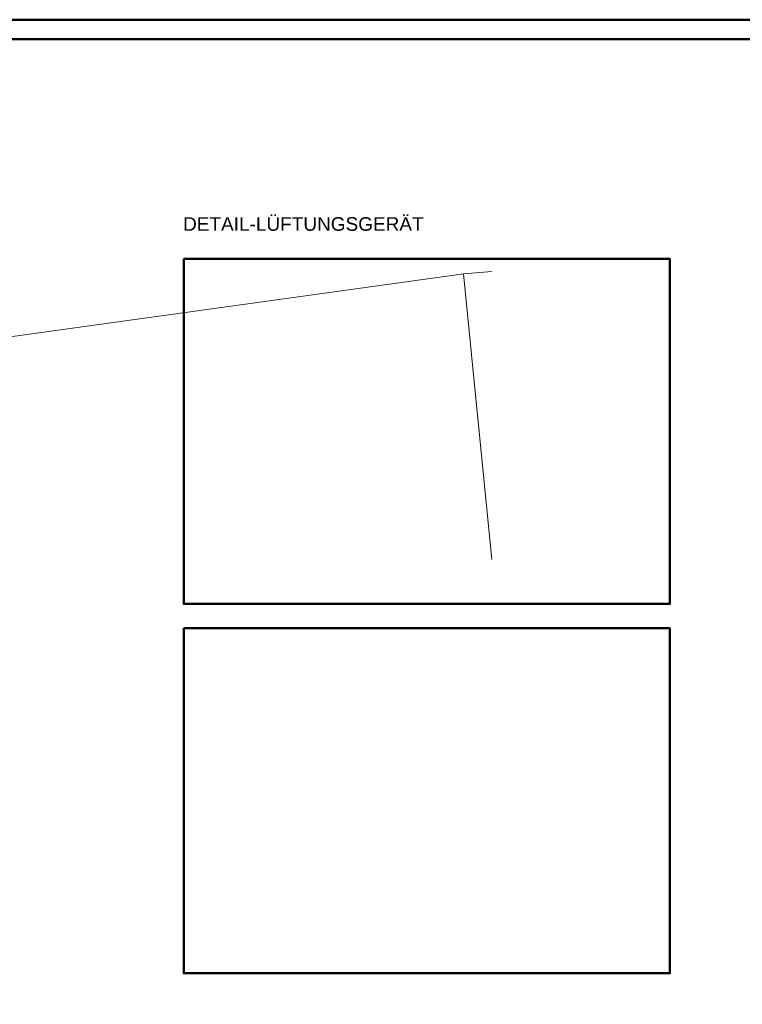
# Model space of a CAD drawing. Extents: x -350 to 540, y -53 to 541.
# Tile 546 of 569: x 168 to 354, y 287 to 541. Entities that reach past the tile are written whole.
import ezdxf
from ezdxf.lldxf.tags import DXFTag

# ---------------------------------------------------------------- set-up
doc = ezdxf.new("R2010")
doc.units = 0
doc.layers.get('0').update_dxf_attribs({"lineweight": 35})
doc.layers.add('5_OG-BESTAND', color=7, linetype='Continuous', lineweight=25)
doc.layers.add('Plankopf', color=7, linetype='Continuous', lineweight=35)
doc.layers.add('Rahmen', color=7, linetype='Continuous', lineweight=35, true_color=0x009900)
doc.layers.add('X_Bitmap', color=1, linetype='Continuous', lineweight=35, true_color=0xff0000)
doc.styles.add('Arial', font='arial.ttf')
tags = doc.linetypes.add('ALL_S14', pattern=[0.002, 0.001, -0.001]).pattern_tags.tags
tags[6:7] = [DXFTag(74, 4), DXFTag(75, 0), DXFTag(340, '0'), DXFTag(46, 1.0), DXFTag(50, 0.0), DXFTag(44, 0.0), DXFTag(45, 0.0)]
tags[4:5] = [DXFTag(74, 4), DXFTag(75, 0), DXFTag(340, '0'), DXFTag(46, 1.0), DXFTag(50, 0.0), DXFTag(44, 0.0), DXFTag(45, 0.0)]
picture_1 = doc.add_image_def('image2.jpg', size_in_pixel=(672, 516))
picture_2 = doc.add_image_def('image3.jpg', size_in_pixel=(670, 500))

# ---------------------------------------------------------------- blocks, each defined once
blk = doc.blocks.new('Referenz-A06HSWJKNL', base_point=(-324.95, -4.1))
at = {"layer": '5_OG-BESTAND', "color": 0, "linetype": 'ALL_S14', "lineweight": 13, "ltscale": 0.13}
for p, q in [((282.23, 475.23), (152.35, 457.2)), ((282.15, 475.3), (289.48, 401.73)), ((282.23, 475.23), (289.48, 475.9))]:
    blk.add_line(p, q, dxfattribs=at)

msp = doc.modelspace()

# ---------------------------------------------------------------- linework, layer by layer
at = {"layer": 'Rahmen', "lineweight": 50, "ltscale": 0.5}
for points in [[(540.05, -53.32), (540.05, 540.68), (-349.95, 540.68), (-349.95, -53.32), (190.05, -53.32), (440.05, -53.32), (540.05, -53.32)], [(535.05, -48.32), (535.05, 535.68), (-324.95, 535.68), (-324.95, -48.32), (185.05, -48.32), (435.05, -48.32), (535.05, -48.32)]]:
    msp.add_lwpolyline(points, close=True, dxfattribs=at)
at = {"layer": 'Rahmen', "color": 7, "lineweight": 50, "ltscale": 0.5}
for points in [[(210.14, 479.09), (335.32, 479.09), (335.32, 390.3), (210.14, 390.3), (210.14, 479.09)], [(210.14, 384.03), (335.32, 384.03), (335.32, 295.24), (210.14, 295.24), (210.14, 384.03)]]:
    msp.add_lwpolyline(points, dxfattribs=at)

# ---------------------------------------------------------------- block references
at = {"color": 251, "lineweight": 25, "ltscale": 0.25, "true_color": 0x585858}
msp.add_blockref('Referenz-A06HSWJKNL', (-324.95, -4.1), dxfattribs=at)

# ---------------------------------------------------------------- texts
at = {"layer": 'Plankopf', "ltscale": 0.35, "insert": (209.97, 489.85), "char_height": 3.5, "width": 131.9047, "attachment_point": 1, "style": 'Arial'}
msp.add_mtext('DETAIL-LÜFTUNGSGERÄT', dxfattribs=at)

# ---------------------------------------------------------------- pictures from other files: only their frames are drawn
at = {"layer": 'X_Bitmap', "ltscale": 0.35}
image = msp.add_image(picture_2, insert=(210.14, 390.3), size_in_units=(125.18, 88.79), dxfattribs=at)
image.dxf.flags = 7
image = msp.add_image(picture_1, insert=(210.14, 295.24), size_in_units=(125.18, 88.79), dxfattribs=at)
image.dxf.flags = 7

doc.saveas('drawing.dxf')
